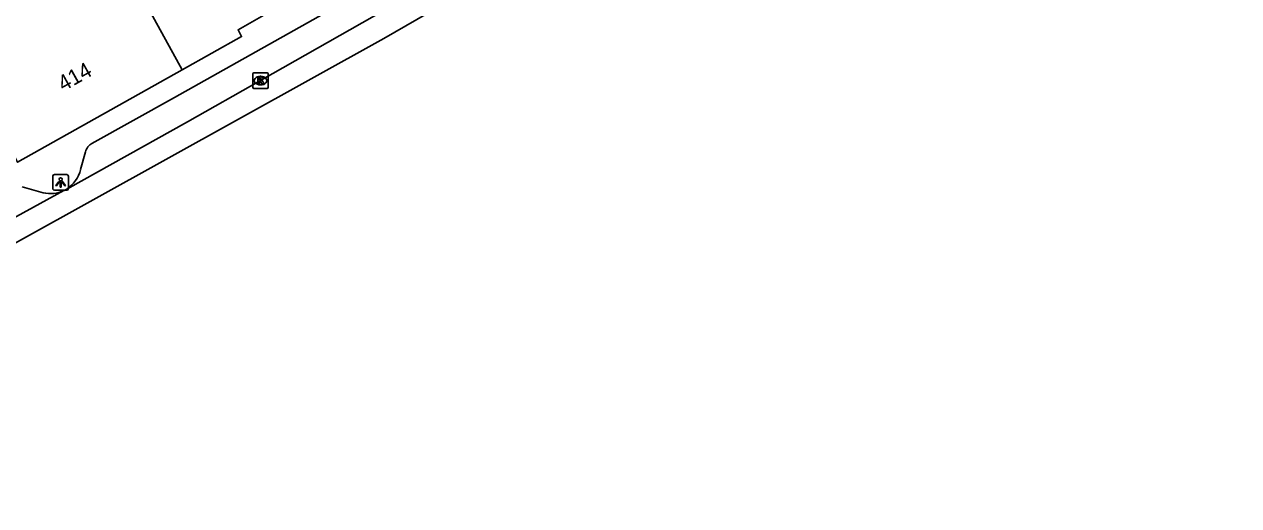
# Model space of a CAD drawing. Extents: x 159222 to 160346, y 381249 to 382166.
# Drawn here: x 159854.8 to 159933.1, y 381429 to 381460 of the extents above; entities that cross this region are included whole.
import ezdxf

# ---------------------------------------------------------------- set-up
doc = ezdxf.new("R2010")
doc.units = 0
for name, color, linetype in [('IMGEO_Kolk', 7, 'Continuous'), ('IMGEO_Lichtpunt', 7, 'Continuous'), ('IMGEO_Pand', 7, 'Continuous'), ('IMGEO_Pand_nummerreeks', 7, 'Continuous'), ('IMGEO_Rijbaan_lokaal_gesloten', 7, 'Continuous'), ('IMGEO_Voetpad_open', 7, 'Continuous')]:
    doc.layers.add(name, color=color, linetype=linetype)

msp = doc.modelspace()

# ---------------------------------------------------------------- linework, layer by layer
at = {"layer": 'IMGEO_Kolk'}
for p, q in [((159869.532, 381455.959), (159869.532, 381456.811)), ((159869.607, 381456.885), (159870.459, 381456.885)), ((159870.02, 381456.665), (159870.045, 381456.665)), ((159870.533, 381456.811), (159870.533, 381455.959)), ((159870.459, 381455.885), (159869.607, 381455.885)), ((159870.043, 381456.105), (159870.018, 381456.105))]:
    msp.add_line(p, q, dxfattribs=at)
for points in [[(159869.532, 381455.959), (159869.532, 381456.811)], [(159869.607, 381456.885), (159870.459, 381456.885)], [(159869.853, 381456.585), (159869.976, 381456.585), (159869.976, 381456.434), (159870.106, 381456.585), (159870.27, 381456.585), (159870.124, 381456.434), (159870.277, 381456.185), (159870.125, 381456.185), (159870.04, 381456.349), (159869.976, 381456.282), (159869.976, 381456.185), (159869.853, 381456.185), (159869.853, 381456.585)], [(159870.533, 381456.811), (159870.533, 381455.959)], [(159870.459, 381455.885), (159869.607, 381455.885)]]:
    msp.add_lwpolyline(points, dxfattribs=at)
for centre, start, end in [((159869.609, 381456.809), 91.55205, 178.44795), ((159869.609, 381456.809), 91.55205, 178.44795), ((159870.457, 381456.809), 1.55205, 88.44795), ((159870.457, 381456.809), 1.55205, 88.44795), ((159869.609, 381455.961), 181.55205, 268.44795), ((159869.609, 381455.961), 181.55205, 268.44795), ((159870.457, 381455.961), 271.55205, 358.44795), ((159870.457, 381455.961), 271.55205, 358.44795)]:
    msp.add_arc(centre, 0.0765, start, end, dxfattribs=at)
for centre, major_axis, ratio, start_param, end_param in [((159870.019, 381456.385), (-0.387, 0.002), 0.722429, 4.712389, 7.853982), ((159870.044, 381456.385), (-0.39, 0.002), 0.717154, 1.570796, 4.712389)]:
    msp.add_ellipse(centre, major_axis=major_axis, ratio=ratio, start_param=start_param, end_param=end_param, dxfattribs=at)
at = {"layer": 'IMGEO_Lichtpunt'}
for p, q in [((159857.549, 381450.319), (159856.741, 381450.319)), ((159857.549, 381450.319), (159856.741, 381450.319)), ((159856.647, 381450.224), (159856.647, 381449.417)), ((159856.647, 381450.224), (159856.647, 381449.417)), ((159857.643, 381449.417), (159857.643, 381450.224)), ((159857.643, 381449.417), (159857.643, 381450.224)), ((159856.741, 381449.323), (159857.549, 381449.323)), ((159856.741, 381449.323), (159857.549, 381449.323))]:
    msp.add_line(p, q, dxfattribs=at)
for points in [[(159857.021, 381449.888), (159857.06, 381449.86), (159856.872, 381449.598), (159856.834, 381449.625), (159857.021, 381449.888)], [(159857.123, 381449.84), (159857.17, 381449.84), (159857.17, 381449.518), (159857.123, 381449.518), (159857.123, 381449.84)], [(159857.233, 381449.86), (159857.271, 381449.887), (159857.458, 381449.625), (159857.419, 381449.597), (159857.233, 381449.86)]]:
    msp.add_lwpolyline(points, dxfattribs=at)
msp.add_circle((159857.146, 381450.022), 0.0994, dxfattribs=at)
for centre, start, end in [((159856.741, 381450.224), 90, 180), ((159856.741, 381450.224), 90, 180), ((159857.549, 381450.224), 0, 90), ((159857.549, 381450.224), 0, 90), ((159856.741, 381449.417), 180, 270), ((159856.741, 381449.417), 180, 270), ((159857.549, 381449.417), 270, 0), ((159857.549, 381449.417), 270, 360)]:
    msp.add_arc(centre, 0.0946, start, end, dxfattribs=at)
at = {"layer": 'IMGEO_Pand'}
for points in [[(159858.962, 381468.051), (159860.661, 381464.949), (159861.304, 381463.776), (159864.978, 381457.068)], [(159871.6, 381461.381), (159868.589, 381459.66), (159868.814, 381459.218), (159864.978, 381457.068)], [(159864.978, 381457.068), (159854.366, 381451.122), (159854.096, 381451.65)]]:
    msp.add_lwpolyline(points, dxfattribs=at)
at = {"layer": 'IMGEO_Rijbaan_lokaal_gesloten'}
for points in [[(159985.577, 381518.699), (159980.645, 381515.791), (159956.076, 381502.58), (159939.951, 381494.362), (159923.443, 381485.375), (159911.619, 381478.616), (159897.952, 381470.628), (159877.989, 381459.107), (159830.923, 381432.992), (159823.666, 381428.97)], [(159882.803, 381463.671), (159876.597, 381460.101), (159870.029, 381456.383), (159865.335, 381453.733), (159857.536, 381449.393)], [(159857.362, 381449.298), (159854.294, 381447.623), (159822.941, 381430.317)], [(159857.362, 381449.298), (159857.536, 381449.393)]]:
    msp.add_lwpolyline(points, dxfattribs=at)
at = {"layer": 'IMGEO_Voetpad_open'}
for points in [[(159859.167, 381452.337), (159864.486, 381455.289), (159875.852, 381461.707), (159879.329, 381463.698)], [(159858.435, 381450.641), (159858.74, 381451.798)], [(159854.665, 381449.53), (159856.01, 381449.152)]]:
    msp.add_lwpolyline(points, dxfattribs=at)
for centre, radius, start, end in [((159859.677, 381451.494), 0.985, 121.19401, 162.03291), ((159856.373, 381451.178), 2.131, 303.07557, 345.39005), ((159856.482, 381451.119), 2.022, 256.51836, 295.80841)]:
    msp.add_arc(centre, radius, start, end, dxfattribs=at)

# ---------------------------------------------------------------- texts
at = {"layer": 'IMGEO_Pand_nummerreeks'}
msp.add_text('414', height=1, rotation=29.26668, dxfattribs=at).set_placement((159857.316, 381455.664))

doc.saveas('drawing.dxf')
